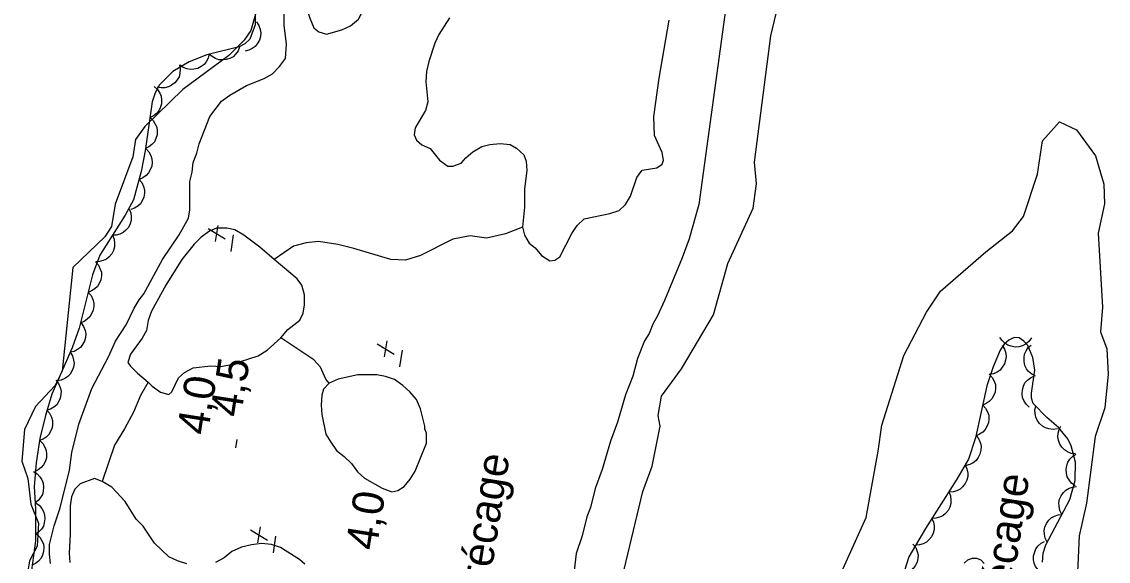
# Model space of a CAD drawing. Extents: x 282461 to 284471, y 5554090 to 5557646.
# Drawn here: x 283868.8 to 283972.9, y 5555733.8 to 5555785.5 of the extents above; entities that cross this region are included whole.
import ezdxf

# ---------------------------------------------------------------- set-up
doc = ezdxf.new("R2010")
doc.units = 0
for name, color, linetype in [('Niveau 1', 7, 'Continuous'), ('Niveau 3', 7, 'Continuous'), ('Niveau 4', 7, 'Continuous'), ('Niveau 44', 7, 'Continuous'), ('Niveau 7', 7, 'Continuous')]:
    doc.layers.add(name, color=color, linetype=linetype)

msp = doc.modelspace()

# ---------------------------------------------------------------- linework, layer by layer
at = {"layer": 'Niveau 1'}
for points in [[(283891.95, 5555788.93), (283890.76, 5555784.65), (283890.12, 5555783.73), (283888.65, 5555782.25), (283884.25, 5555778.98), (283880.59, 5555775.46), (283879.71, 5555774.21), (283879.45, 5555772.55), (283877.74, 5555768.01), (283877.4, 5555765.86), (283876.77, 5555764.9), (283873.71, 5555761.95), (283872.69, 5555752.02), (283871.96, 5555750.61), (283870.11, 5555748.65), (283869.07, 5555746.43), (283868.8, 5555743.39), (283869.39, 5555741.74), (283869.68, 5555739.3), (283870.42, 5555737.48), (283870.28, 5555735.27), (283869.53, 5555733.85), (283869.09, 5555731.19)], [(283926.34, 5555732.24), (283928.31, 5555740.51), (283929.2, 5555742.91), (283929.96, 5555746.74), (283929.77, 5555747.78), (283930.08, 5555749.63), (283932.02, 5555752.23), (283935.07, 5555757.41), (283936.46, 5555762.32), (283938.87, 5555767.62), (283939.21, 5555769.95), (283939.02, 5555772.04), (283940.56, 5555784.12), (283941.08, 5555786.26)], [(283947.34, 5555732.77), (283949.71, 5555738.01), (283950.87, 5555744.37), (283951.21, 5555746.86), (283953.31, 5555753.53), (283955.49, 5555757.67), (283956.82, 5555759.68), (283961.17, 5555763.46), (283963.73, 5555765.46), (283964.78, 5555766.84), (283966.11, 5555770.89), (283966.59, 5555774.08), (283968.24, 5555775.89), (283969.86, 5555775.13), (283971.67, 5555772.63), (283972.46, 5555769.94), (283972.53, 5555768.04), (283971.92, 5555765.23), (283972.34, 5555758.15), (283972.15, 5555755.79), (283972.76, 5555754.16), (283972.9, 5555751.73), (283972.57, 5555748.52), (283971.65, 5555745.77), (283970.81, 5555739.39), (283970.12, 5555736.24), (283969.73, 5555727.91)]]:
    msp.add_lwpolyline(points, dxfattribs=at)
at = {"layer": 'Niveau 3'}
for p, q in [((283886.67, 5555765.69), (283888.3, 5555764.69)), ((283887.38, 5555764.43), (283887.63, 5555765.97)), ((283888.86, 5555763.49), (283889.1, 5555765.07)), ((283902.84, 5555754.65), (283904.47, 5555753.65)), ((283903.55, 5555753.39), (283903.8, 5555754.93)), ((283905.03, 5555752.45), (283905.27, 5555754.03)), ((283889.31, 5555744.69), (283889.43, 5555745.48)), ((283891.43, 5555735.58), (283891.68, 5555737.12)), ((283890.72, 5555736.84), (283892.35, 5555735.84)), ((283892.91, 5555734.64), (283893.15, 5555736.22))]:
    msp.add_line(p, q, dxfattribs=at)
at = {"layer": 'Niveau 4'}
for points in [[(283900.99, 5555788.54), (283900.42, 5555790.47), (283900.02, 5555791.31), (283899.51, 5555791.76), (283898.71, 5555792.1), (283897.75, 5555792.27), (283896.84, 5555792.15), (283896.27, 5555791.81), (283895.93, 5555791.3), (283895.71, 5555790.51), (283895.65, 5555789.6), (283895.71, 5555788.64), (283896.11, 5555786.72), (283896.4, 5555785.82), (283896.8, 5555784.91), (283897.25, 5555784.52), (283897.99, 5555784.29), (283899.46, 5555784.69), (283900.31, 5555785.09), (283901.05, 5555785.72), (283901.39, 5555786.34), (283900.99, 5555788.54)], [(283909.78, 5555785.86), (283908.77, 5555784.27), (283908.37, 5555783.42), (283907.81, 5555781.66), (283907.58, 5555780.7), (283907.53, 5555779.74), (283907.7, 5555777.82), (283907.47, 5555776.97), (283906.51, 5555775.32), (283906.4, 5555774.65), (283906.63, 5555774.14), (283907.14, 5555773.69), (283907.93, 5555773.35), (283908.84, 5555772.22), (283909.64, 5555771.66), (283910.09, 5555771.66), (283910.89, 5555771.94), (283911.34, 5555772.45), (283912.02, 5555773.02), (283912.87, 5555773.53), (283913.66, 5555773.71), (283914.63, 5555773.82), (283915.59, 5555773.71), (283916.21, 5555773.37), (283916.9, 5555772.75), (283917.12, 5555772.13), (283917.18, 5555771.23), (283916.96, 5555769.47), (283916.96, 5555767.72), (283916.79, 5555765.8), (283916.97, 5555765.06), (283917.42, 5555764.27), (283917.99, 5555763.82), (283918.61, 5555763.09), (283919.41, 5555762.58), (283919.86, 5555762.64), (283920.37, 5555762.98), (283921.5, 5555765.19), (283922.01, 5555765.98), (283922.69, 5555766.61), (283925.13, 5555767.12), (283926.04, 5555767.41), (283926.66, 5555767.98), (283927.11, 5555768.77), (283927.73, 5555770.58), (283928.24, 5555771.26), (283929.66, 5555771.49), (283930.17, 5555771.83), (283930.28, 5555772.23), (283930.17, 5555772.96), (283929.43, 5555774.6), (283929.37, 5555776.41), (283929.87, 5555780.09), (283930.82, 5555785.63)], [(283894.29, 5555756), (283895.43, 5555756.91), (283895.77, 5555757.59), (283895.88, 5555758.38), (283895.88, 5555759.34), (283895.65, 5555760.25), (283895.19, 5555760.87), (283892.99, 5555762.71), (283891.61, 5555763.91), (283890.08, 5555765.04), (283889.23, 5555765.54), (283888.44, 5555765.71), (283887.47, 5555765.71), (283886.79, 5555765.42), (283886, 5555764.86), (283885.32, 5555764.18), (283884.13, 5555762.7), (283882.6, 5555760.26), (283881.24, 5555757.77), (283880.91, 5555756.87), (283880.74, 5555755.9), (283880.34, 5555755.17), (283879.21, 5555753.64), (283878.98, 5555752.84), (283879.21, 5555752.5), (283879.89, 5555751.83), (283880.92, 5555750.98), (283881.31, 5555750.59), (283882.11, 5555750.02), (283882.9, 5555749.8), (283883.19, 5555750.03), (283883.81, 5555751.39), (283884.38, 5555751.9), (283885.23, 5555752.35), (283886.93, 5555752.53), (283887.89, 5555752.47), (283888.86, 5555752.65), (283891.46, 5555753.5), (283892.31, 5555754.02), (283893.62, 5555755.21), (283894.29, 5555756)], [(283916.79, 5555765.8), (283915.15, 5555765.17), (283913.34, 5555764.77), (283911.75, 5555764.99), (283910.1, 5555764.65), (283906.99, 5555763.11), (283905.57, 5555762.65), (283904.15, 5555762.7), (283900.63, 5555763.77), (283899.1, 5555764.16), (283897.23, 5555764.44), (283896.04, 5555764.32), (283894.85, 5555763.98), (283892.99, 5555762.71)], [(283898.27, 5555750.87), (283897.93, 5555751.26), (283897.42, 5555752.39), (283896.8, 5555753.12), (283893.62, 5555755.21)], [(283907.41, 5555746.48), (283907.41, 5555746.76), (283907.01, 5555748.4), (283906.62, 5555749.31), (283905.99, 5555750.04), (283905.31, 5555750.66), (283904.51, 5555751.22), (283903.66, 5555751.5), (283902.81, 5555751.67), (283901, 5555751.67), (283899.12, 5555751.26), (283898.27, 5555750.87), (283897.71, 5555750.3), (283897.54, 5555749.73), (283897.48, 5555748.77), (283897.54, 5555747.87), (283897.94, 5555746), (283898.4, 5555745.21), (283898.97, 5555744.42), (283899.7, 5555743.86), (283900.39, 5555743.18), (283900.96, 5555742.39), (283901.64, 5555741.77), (283903.34, 5555740.81), (283904.25, 5555740.48), (283904.82, 5555740.59), (283905.44, 5555740.99), (283906, 5555741.67), (283906.51, 5555742.46), (283907.59, 5555745.13), (283907.58, 5555746.09), (283907.41, 5555746.48)], [(283880.92, 5555750.98), (283880.18, 5555749.68), (283879.5, 5555748.09), (283878.66, 5555746.51), (283877.69, 5555744.92), (283876.52, 5555741.47)], [(283884.63, 5555733.57), (283883.73, 5555733.85), (283882.88, 5555734.25), (283881.51, 5555735.54), (283880.43, 5555737.18), (283879.75, 5555737.86), (283878.72, 5555739.55), (283877.42, 5555740.9), (283876.52, 5555741.47), (283875.77, 5555741.75), (283874.41, 5555741.23), (283873.9, 5555740.72), (283873.56, 5555739.99), (283873.45, 5555739.14), (283873.45, 5555736.42), (283873.34, 5555734.61), (283873.4, 5555733.71)], [(283894.05, 5555734.85), (283893.59, 5555735.13), (283892.74, 5555735.41), (283891.78, 5555735.52), (283890.81, 5555735.4), (283889.85, 5555735.17), (283888.94, 5555734.77), (283888.21, 5555734.15), (283887.36, 5555733.69)], [(283895.92, 5555733.55), (283895.41, 5555734), (283894.05, 5555734.85)]]:
    msp.add_lwpolyline(points, dxfattribs=at)
at = {"layer": 'Niveau 44'}
for points in [[(283891.17, 5555787.11), (283891.17, 5555785.19), (283890.65, 5555783.82), (283890.19, 5555783.35), (283889.63, 5555783.07), (283886.53, 5555782.32), (283884.84, 5555781.65), (283883.27, 5555780.71), (283882.01, 5555779.43), (283881.58, 5555778.66), (283881.3, 5555777.82), (283880.64, 5555773.13), (283880.23, 5555771.14), (283879.5, 5555768.43), (283878.71, 5555766.97), (283876.28, 5555763.12), (283875.57, 5555761.24), (283874.31, 5555756.15), (283873.63, 5555754.27), (283871.67, 5555749.83), (283871.07, 5555747.79), (283870.55, 5555745.59), (283870.18, 5555743.26), (283870, 5555740.98), (283870.12, 5555738.8), (283870.13, 5555735.77), (283869.45, 5555730.85)], [(283891.28, 5555785.47), (283891.52, 5555785.13), (283891.64, 5555784.74), (283891.7, 5555784.42), (283891.67, 5555784.07), (283891.57, 5555783.71), (283891.37, 5555783.38), (283891.18, 5555783.12), (283890.89, 5555782.91), (283890.56, 5555782.75), (283890.21, 5555782.67)], [(283889.68, 5555783.08), (283889.53, 5555782.69), (283889.29, 5555782.37), (283889.05, 5555782.13), (283888.74, 5555781.97), (283888.39, 5555781.85), (283888.01, 5555781.82), (283887.69, 5555781.84), (283887.36, 5555781.95), (283887.03, 5555782.14), (283886.77, 5555782.38)], [(283886.76, 5555782.41), (283886.67, 5555782), (283886.47, 5555781.65), (283886.27, 5555781.38), (283885.99, 5555781.18), (283885.66, 5555781.01), (283885.28, 5555780.93), (283884.96, 5555780.9), (283884.61, 5555780.97), (283884.27, 5555781.1), (283883.97, 5555781.31)], [(283883.9, 5555781.35), (283883.98, 5555780.94), (283883.94, 5555780.53), (283883.87, 5555780.21), (283883.69, 5555779.91), (283883.46, 5555779.62), (283883.15, 5555779.4), (283882.86, 5555779.24), (283882.52, 5555779.16), (283882.15, 5555779.15), (283881.79, 5555779.21)], [(283881.5, 5555779.27), (283881.81, 5555778.99), (283882.02, 5555778.64), (283882.15, 5555778.34), (283882.2, 5555777.99), (283882.18, 5555777.62), (283882.06, 5555777.25), (283881.93, 5555776.96), (283881.7, 5555776.69), (283881.41, 5555776.46), (283881.09, 5555776.3)], [(283881.09, 5555776.3), (283881.4, 5555776.02), (283881.6, 5555775.67), (283881.74, 5555775.37), (283881.78, 5555775.02), (283881.76, 5555774.65), (283881.64, 5555774.29), (283881.51, 5555773.99), (283881.28, 5555773.72), (283880.99, 5555773.49), (283880.67, 5555773.33)], [(283880.68, 5555773.33), (283880.97, 5555773.03), (283881.16, 5555772.67), (283881.27, 5555772.36), (283881.29, 5555772.01), (283881.25, 5555771.64), (283881.11, 5555771.29), (283880.96, 5555771), (283880.71, 5555770.75), (283880.41, 5555770.53), (283880.08, 5555770.39)], [(283880.03, 5555770.4), (283880.3, 5555770.09), (283880.47, 5555769.72), (283880.56, 5555769.4), (283880.56, 5555769.05), (283880.5, 5555768.69), (283880.34, 5555768.34), (283880.17, 5555768.06), (283879.91, 5555767.83), (283879.59, 5555767.63), (283879.25, 5555767.51)], [(283879.09, 5555767.57), (283879.26, 5555767.19), (283879.3, 5555766.78), (283879.3, 5555766.45), (283879.19, 5555766.12), (283879.02, 5555765.79), (283878.77, 5555765.51), (283878.53, 5555765.29), (283878.21, 5555765.14), (283877.85, 5555765.05), (283877.49, 5555765.03)], [(283877.49, 5555765.03), (283877.66, 5555764.65), (283877.7, 5555764.25), (283877.7, 5555763.92), (283877.59, 5555763.58), (283877.42, 5555763.26), (283877.17, 5555762.97), (283876.93, 5555762.75), (283876.61, 5555762.61), (283876.25, 5555762.51), (283875.89, 5555762.5)], [(283875.88, 5555762.48), (283876.16, 5555762.17), (283876.33, 5555761.8), (283876.43, 5555761.49), (283876.43, 5555761.14), (283876.38, 5555760.77), (283876.22, 5555760.42), (283876.06, 5555760.14), (283875.8, 5555759.9), (283875.49, 5555759.7), (283875.16, 5555759.57)], [(283875.16, 5555759.57), (283875.44, 5555759.26), (283875.61, 5555758.89), (283875.71, 5555758.58), (283875.71, 5555758.23), (283875.66, 5555757.86), (283875.5, 5555757.51), (283875.34, 5555757.23), (283875.08, 5555756.99), (283874.77, 5555756.79), (283874.44, 5555756.66)], [(283874.49, 5555756.65), (283874.73, 5555756.31), (283874.87, 5555755.92), (283874.93, 5555755.6), (283874.9, 5555755.25), (283874.81, 5555754.9), (283874.62, 5555754.56), (283874.43, 5555754.3), (283874.15, 5555754.09), (283873.82, 5555753.92), (283873.47, 5555753.83)], [(283966.59, 5555733.74), (283966.67, 5555734.58), (283966.92, 5555735.4), (283969.21, 5555739.74), (283969.74, 5555741.56), (283969.77, 5555743.31), (283969.36, 5555744.88), (283969.01, 5555745.53), (283968.12, 5555746.64), (283967.02, 5555747.57), (283965.71, 5555748.94), (283965.55, 5555749.43), (283965.53, 5555749.91), (283965.86, 5555752.11), (283965.68, 5555753.33), (283965.19, 5555754.47), (283964.82, 5555754.91), (283964.37, 5555755.22), (283963.87, 5555755.23), (283963.38, 5555755), (283962.93, 5555754.61), (283962.53, 5555754.02), (283961.86, 5555752.45), (283961.26, 5555750.62), (283960.19, 5555745.64), (283959.5, 5555743.6), (283958.4, 5555741.69), (283955.39, 5555736.97), (283953.8, 5555734.25), (283953.21, 5555732.42)], [(283965.53, 5555755.2), (283965.29, 5555754.85), (283964.96, 5555754.6), (283964.68, 5555754.44), (283964.34, 5555754.35), (283963.97, 5555754.33), (283963.59, 5555754.4), (283963.28, 5555754.5), (283962.99, 5555754.7), (283962.72, 5555754.95), (283962.52, 5555755.26)], [(283873.44, 5555753.84), (283873.66, 5555753.49), (283873.77, 5555753.09), (283873.81, 5555752.77), (283873.76, 5555752.42), (283873.64, 5555752.07), (283873.43, 5555751.75), (283873.22, 5555751.5), (283872.92, 5555751.31), (283872.58, 5555751.16), (283872.23, 5555751.1)], [(283962.73, 5555754.48), (283962.95, 5555754.13), (283963.07, 5555753.74), (283963.11, 5555753.41), (283963.06, 5555753.06), (283962.95, 5555752.71), (283962.74, 5555752.39), (283962.53, 5555752.13), (283962.24, 5555751.94), (283961.9, 5555751.78), (283961.55, 5555751.72)], [(283965.94, 5555751.55), (283965.57, 5555751.73), (283965.27, 5555752), (283965.05, 5555752.26), (283964.92, 5555752.58), (283964.83, 5555752.94), (283964.84, 5555753.33), (283964.88, 5555753.65), (283965.03, 5555753.97), (283965.24, 5555754.28), (283965.5, 5555754.52)], [(283961.5, 5555751.72), (283961.79, 5555751.42), (283961.97, 5555751.06), (283962.08, 5555750.74), (283962.1, 5555750.39), (283962.05, 5555750.02), (283961.91, 5555749.67), (283961.76, 5555749.38), (283961.5, 5555749.13), (283961.2, 5555748.92), (283960.87, 5555748.78)], [(283965.33, 5555748.57), (283965.02, 5555748.86), (283964.81, 5555749.21), (283964.69, 5555749.51), (283964.65, 5555749.86), (283964.67, 5555750.23), (283964.79, 5555750.6), (283964.92, 5555750.9), (283965.16, 5555751.16), (283965.45, 5555751.39), (283965.78, 5555751.55)], [(283872.06, 5555751.16), (283872.33, 5555750.84), (283872.48, 5555750.46), (283872.57, 5555750.14), (283872.56, 5555749.79), (283872.49, 5555749.43), (283872.32, 5555749.09), (283872.15, 5555748.81), (283871.88, 5555748.58), (283871.56, 5555748.39), (283871.22, 5555748.29)], [(283960.87, 5555748.78), (283961.15, 5555748.48), (283961.34, 5555748.12), (283961.45, 5555747.8), (283961.47, 5555747.45), (283961.42, 5555747.08), (283961.28, 5555746.73), (283961.12, 5555746.44), (283960.87, 5555746.19), (283960.57, 5555745.98), (283960.23, 5555745.84)], [(283968.03, 5555746.51), (283967.62, 5555746.44), (283967.22, 5555746.49), (283966.9, 5555746.58), (283966.6, 5555746.76), (283966.32, 5555747), (283966.1, 5555747.32), (283965.95, 5555747.61), (283965.89, 5555747.96), (283965.88, 5555748.33), (283965.96, 5555748.68)], [(283871.19, 5555748.29), (283871.47, 5555747.99), (283871.65, 5555747.62), (283871.75, 5555747.31), (283871.76, 5555746.95), (283871.71, 5555746.59), (283871.56, 5555746.24), (283871.4, 5555745.95), (283871.14, 5555745.71), (283870.84, 5555745.5), (283870.5, 5555745.38)], [(283969.77, 5555744.11), (283969.36, 5555744.15), (283968.98, 5555744.31), (283968.7, 5555744.48), (283968.45, 5555744.74), (283968.25, 5555745.04), (283968.13, 5555745.41), (283968.06, 5555745.73), (283968.09, 5555746.08), (283968.18, 5555746.44), (283968.35, 5555746.76)], [(283870.52, 5555745.37), (283870.82, 5555745.09), (283871.02, 5555744.74), (283871.15, 5555744.43), (283871.18, 5555744.08), (283871.16, 5555743.71), (283871.04, 5555743.35), (283870.9, 5555743.05), (283870.66, 5555742.79), (283870.37, 5555742.57), (283870.05, 5555742.41)], [(283960.26, 5555745.84), (283960.51, 5555745.5), (283960.65, 5555745.12), (283960.72, 5555744.8), (283960.7, 5555744.45), (283960.61, 5555744.09), (283960.43, 5555743.75), (283960.25, 5555743.48), (283959.97, 5555743.26), (283959.64, 5555743.08), (283959.29, 5555742.99)], [(283969.73, 5555741.05), (283969.39, 5555741.29), (283969.14, 5555741.61), (283968.97, 5555741.9), (283968.89, 5555742.24), (283968.86, 5555742.61), (283968.93, 5555742.99), (283969.02, 5555743.3), (283969.22, 5555743.59), (283969.48, 5555743.86), (283969.78, 5555744.06)], [(283869.92, 5555742.41), (283870.28, 5555742.19), (283870.55, 5555741.89), (283870.74, 5555741.62), (283870.85, 5555741.29), (283870.9, 5555740.92), (283870.86, 5555740.54), (283870.79, 5555740.22), (283870.61, 5555739.92), (283870.37, 5555739.63), (283870.09, 5555739.42)], [(283959.18, 5555743.04), (283959.36, 5555742.66), (283959.43, 5555742.26), (283959.43, 5555741.93), (283959.34, 5555741.59), (283959.19, 5555741.25), (283958.94, 5555740.96), (283958.71, 5555740.73), (283958.39, 5555740.57), (283958.04, 5555740.46), (283957.68, 5555740.43)], [(283957.62, 5555740.47), (283957.79, 5555740.08), (283957.83, 5555739.68), (283957.83, 5555739.35), (283957.72, 5555739.01), (283957.55, 5555738.68), (283957.29, 5555738.4), (283957.05, 5555738.18), (283956.72, 5555738.04), (283956.37, 5555737.94), (283956, 5555737.93)], [(283968.45, 5555738.31), (283968.26, 5555738.68), (283968.18, 5555739.08), (283968.16, 5555739.41), (283968.24, 5555739.75), (283968.38, 5555740.09), (283968.61, 5555740.4), (283968.84, 5555740.64), (283969.15, 5555740.81), (283969.5, 5555740.93), (283969.86, 5555740.97)], [(283870.12, 5555739.42), (283870.46, 5555739.18), (283870.72, 5555738.87), (283870.89, 5555738.59), (283870.98, 5555738.25), (283871.02, 5555737.88), (283870.96, 5555737.5), (283870.87, 5555737.19), (283870.68, 5555736.89), (283870.42, 5555736.62), (283870.13, 5555736.42)], [(283955.97, 5555737.96), (283956.15, 5555737.58), (283956.21, 5555737.18), (283956.22, 5555736.85), (283956.12, 5555736.51), (283955.96, 5555736.17), (283955.72, 5555735.88), (283955.48, 5555735.65), (283955.16, 5555735.49), (283954.81, 5555735.38), (283954.45, 5555735.36)], [(283967.05, 5555735.65), (283966.85, 5555736.02), (283966.78, 5555736.42), (283966.75, 5555736.75), (283966.83, 5555737.09), (283966.98, 5555737.43), (283967.21, 5555737.74), (283967.44, 5555737.98), (283967.75, 5555738.15), (283968.1, 5555738.27), (283968.45, 5555738.31)], [(283870.22, 5555736.41), (283870.53, 5555736.13), (283870.74, 5555735.79), (283870.87, 5555735.48), (283870.91, 5555735.14), (283870.89, 5555734.77), (283870.78, 5555734.4), (283870.65, 5555734.1), (283870.42, 5555733.84), (283870.13, 5555733.6), (283869.81, 5555733.44)], [(283954.19, 5555735.47), (283954.45, 5555735.14), (283954.6, 5555734.76), (283954.68, 5555734.44), (283954.66, 5555734.09), (283954.58, 5555733.73), (283954.4, 5555733.39), (283954.22, 5555733.12), (283953.94, 5555732.9), (283953.62, 5555732.71), (283953.27, 5555732.61)], [(283966.49, 5555732.72), (283966.17, 5555732.99), (283965.94, 5555733.33), (283965.8, 5555733.63), (283965.74, 5555733.97), (283965.75, 5555734.34), (283965.85, 5555734.71), (283965.96, 5555735.02), (283966.18, 5555735.29), (283966.46, 5555735.54), (283966.78, 5555735.71)]]:
    msp.add_lwpolyline(points, dxfattribs=at)
at = {"layer": 'Niveau 7'}
for points in [[(283938.14, 5555800.67), (283937.58, 5555797.05), (283936.35, 5555787.54), (283933.66, 5555767.97), (283932.76, 5555764.69), (283932.08, 5555762.87), (283930.39, 5555758.8), (283929.71, 5555757.32), (283929.26, 5555756.53), (283928.92, 5555755.62), (283928.47, 5555754.94), (283927.79, 5555753.25), (283927.34, 5555751.55), (283926.66, 5555749.74), (283925.87, 5555747.13), (283925.2, 5555745.32), (283924.41, 5555742.6), (283923.73, 5555740.79), (283923.28, 5555738.98), (283922.94, 5555738.07), (283922.49, 5555736.26), (283921.93, 5555734.57), (283921.59, 5555731.85)], [(283877.77, 5555754.89), (283878.79, 5555756.47), (283879.58, 5555758.06), (283880.04, 5555758.85), (283880.49, 5555759.42), (283882.3, 5555762.71), (283883.88, 5555765.09), (283884.79, 5555766.67), (283884.9, 5555767.46), (283884.89, 5555770.18), (283885.12, 5555771.08), (283885.23, 5555771.99), (283885.57, 5555772.89), (283885.79, 5555773.8), (283886.81, 5555776.4), (283887.94, 5555777.88), (283888.73, 5555778.45), (283890.32, 5555779.36), (283892.02, 5555780.04), (283892.81, 5555780.49), (283893.49, 5555781.18), (283894.06, 5555781.97), (283894.17, 5555783.33), (283893.94, 5555785.14), (283893.93, 5555788.64)], [(283871.57, 5555733.6), (283871.46, 5555734.51), (283871.46, 5555735.41), (283871.91, 5555737.22), (283872.47, 5555738.92), (283873.37, 5555742.54), (283873.6, 5555744.24), (283874.27, 5555746.96), (283875.51, 5555750.36), (283877.1, 5555753.41), (283877.77, 5555754.89)], [(283959.09, 5555733.65), (283959.46, 5555733.96), (283959.89, 5555734.1), (283960.28, 5555734.1), (283960.68, 5555733.95), (283961.02, 5555733.61)]]:
    msp.add_lwpolyline(points, dxfattribs=at)

# ---------------------------------------------------------------- texts
at = {"layer": 'Niveau 3'}
for s, rotation, p in [('4,5  ', 81.0957, (283889.79, 5555747.53)), ('    4,0', 81.0958, (283885.92, 5555741.41)), ('    4,0', 81.0958, (283902.09, 5555730.37))]:
    msp.add_text(s, height=3, rotation=rotation, dxfattribs=at).set_placement(p)
at = {"layer": 'Niveau 7'}
for rotation, p in [(81.0598, (283912.79, 5555726.3)), (81.5139, (283962.72, 5555724.37))]:
    msp.add_text('Marécage', height=3, rotation=rotation, dxfattribs=at).set_placement(p)

doc.saveas('drawing.dxf')
